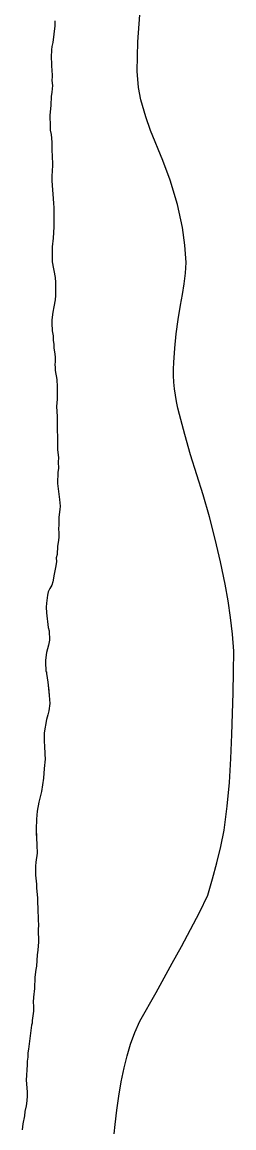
# Model space of a CAD drawing. Extents: x 3172231 to 3210228, y 940198 to 965780.
# Drawn here: x 3195555 to 3195750, y 956136 to 957148 of the extents above; entities that cross this region are included whole.
import ezdxf

# ---------------------------------------------------------------- set-up
doc = ezdxf.new("R2010")
doc.units = 0
for name, color, linetype in [('V-ROAD-CNTR', 7, 'Continuous'), ('V-SITE-VEGE', 7, 'Continuous'), ('V-TOPO-SHOR', 7, 'Continuous')]:
    doc.layers.add(name, color=color, linetype=linetype)

msp = doc.modelspace()

# ---------------------------------------------------------------- linework, layer by layer
at = {"layer": 'V-ROAD-CNTR'}
for points in [[(3195705.933, 956928.065), (3195704.663, 956944.15), (3195702.693, 956960.116), (3195697.984, 956981.372), (3195691.341, 957003.474), (3195684.668, 957021.693), (3195673.208, 957049.102), (3195668.854, 957061.617), (3195664.385, 957077.045), (3195662.38, 957088.294), (3195660.961, 957103.427), (3195661.698, 957130.055), (3195664.01, 957163.194)], [(3195749.551, 956553.449), (3195749.805, 956572.526), (3195748.509, 956587.882), (3195746.729, 956603.199), (3195744.468, 956618.452), (3195741.732, 956633.622), (3195737.447, 956654.294), (3195732.669, 956674.867), (3195727.4, 956695.318), (3195721.647, 956715.63), (3195715.657, 956733.851), (3195710.031, 956752.193), (3195704.776, 956770.643), (3195699.893, 956789.192), (3195698.392, 956794.969), (3195697.126, 956800.817), (3195696.102, 956806.723), (3195695.32, 956812.668), (3195694.783, 956818.642), (3195694.493, 956824.629), (3195694.45, 956830.613), (3195694.65, 956836.577), (3195695.562, 956849.799), (3195696.905, 956862.99), (3195698.675, 956876.132), (3195700.87, 956889.2), (3195702.721, 956898.828), (3195704.184, 956908.529), (3195705.255, 956918.284), (3195705.933, 956928.065)], [(3195640.069, 956130.699), (3195640.772, 956139.044), (3195642.314, 956152.117), (3195644.2, 956165.148), (3195646.426, 956178.124), (3195648.994, 956191.029), (3195651.732, 956201.94), (3195655.081, 956212.698), (3195659.025, 956223.254), (3195663.545, 956233.557), (3195678.518, 956259.999), (3195693.041, 956286.691), (3195701.759, 956302.022), (3195710.121, 956317.554), (3195718.116, 956333.277), (3195725.745, 956349.177), (3195730.138, 956363.865), (3195734.144, 956378.67), (3195737.757, 956393.576), (3195740.972, 956408.565), (3195743.606, 956430.399), (3195745.633, 956452.302), (3195747.055, 956474.257), (3195747.868, 956496.232), (3195748.582, 956515.299), (3195749.144, 956534.372), (3195749.551, 956553.449)]]:
    msp.add_lwpolyline(points, dxfattribs=at)
at = {"layer": 'V-SITE-VEGE'}
for p, q in [((3195585.476, 957149.476), (3195585.535, 957144.821)), ((3195585.535, 957144.821), (3195583.729, 957129.5)), ((3195583.729, 957129.5), (3195582.887, 957125.943)), ((3195582.481, 957122.834), (3195582.121, 957116.178)), ((3195582.887, 957125.943), (3195582.481, 957122.834)), ((3195582.121, 957116.178), (3195582.145, 957114.179)), ((3195582.145, 957114.179), (3195582.395, 957111.967)), ((3195582.395, 957111.967), (3195582.455, 957107.091)), ((3195582.455, 957107.091), (3195582.703, 957105.098)), ((3195582.703, 957105.098), (3195583.006, 957098.45)), ((3195583.006, 957098.45), (3195582.827, 957094.901)), ((3195583.329, 957090.25), (3195582.737, 957084.258)), ((3195582.827, 957094.901), (3195583.329, 957090.25)), ((3195582.123, 957080.26), (3195582, 957072.275)), ((3195582.737, 957084.258), (3195582.123, 957080.26)), ((3195582, 957072.275), (3195581.009, 957062.729)), ((3195581.009, 957062.729), (3195581.13, 957052.974)), ((3195581.13, 957052.974), (3195581.4, 957049.208)), ((3195581.4, 957049.208), (3195582.111, 957045.448)), ((3195582.111, 957045.448), (3195582.864, 957038.364)), ((3195582.864, 957038.364), (3195582.686, 957034.813)), ((3195582.686, 957034.813), (3195582.746, 957029.937)), ((3195582.746, 957029.937), (3195583.006, 957026.838)), ((3195583.006, 957026.838), (3195583.352, 957016.862)), ((3195583.352, 957016.862), (3195582.807, 957007.099)), ((3195582.807, 957007.099), (3195582.86, 957002.889)), ((3195582.86, 957002.889), (3195584.22, 956982.507)), ((3195584.22, 956982.507), (3195584.718, 956978.3)), ((3195584.718, 956978.3), (3195584.712, 956960.786)), ((3195584.712, 956960.786), (3195583.952, 956950.577)), ((3195583.952, 956950.577), (3195583.163, 956942.583)), ((3195583.163, 956942.583), (3195583, 956937.926)), ((3195583, 956937.926), (3195583.112, 956928.837)), ((3195583.112, 956928.837), (3195585.729, 956914.458)), ((3195585.729, 956914.458), (3195586.008, 956909.805)), ((3195586.008, 956909.805), (3195586.155, 956898.056)), ((3195586.155, 956898.056), (3195585.76, 956894.06)), ((3195584.73, 956887.617), (3195583.684, 956882.726)), ((3195585.76, 956894.06), (3195584.73, 956887.617)), ((3195582.885, 956875.843), (3195582.698, 956872.736)), ((3195583.684, 956882.726), (3195582.885, 956875.843)), ((3195582.698, 956872.736), (3195583.231, 956865.648)), ((3195583.231, 956865.648), (3195583.954, 956861.001)), ((3195583.954, 956861.001), (3195584.003, 956857.012)), ((3195584.003, 956857.012), (3195584.495, 956853.247)), ((3195584.495, 956853.247), (3195584.538, 956849.7)), ((3195584.538, 956849.7), (3195585.488, 956844.613)), ((3195585.488, 956844.613), (3195585.75, 956841.289)), ((3195585.795, 956837.523), (3195585.613, 956834.416)), ((3195585.613, 956834.416), (3195585.861, 956832.423)), ((3195585.75, 956841.289), (3195585.795, 956837.523)), ((3195585.861, 956832.423), (3195585.897, 956829.319)), ((3195585.897, 956829.319), (3195587.329, 956821.133)), ((3195587.329, 956821.133), (3195587.634, 956814.487)), ((3195587.634, 956814.487), (3195587.552, 956803.178)), ((3195587.552, 956803.178), (3195587.192, 956796.522)), ((3195587.192, 956796.522), (3195587.528, 956787.214)), ((3195587.528, 956787.214), (3195587.694, 956773.912)), ((3195587.694, 956773.912), (3195587.97, 956769.48)), ((3195587.97, 956769.48), (3195587.902, 956757.063)), ((3195587.902, 956757.063), (3195588.885, 956749.315)), ((3195588.885, 956749.315), (3195588.707, 956745.766)), ((3195588.707, 956745.766), (3195588.783, 956739.559)), ((3195588.382, 956736.229), (3195588.064, 956726.026)), ((3195588.783, 956739.559), (3195588.382, 956736.229)), ((3195588.064, 956726.026), (3195589.803, 956711.192)), ((3195590.135, 956702.105), (3195589.336, 956695)), ((3195589.803, 956711.192), (3195590.319, 956705.212)), ((3195590.319, 956705.212), (3195590.135, 956702.105)), ((3195589.336, 956695), (3195589.201, 956688.125)), ((3195589.201, 956688.125), (3195588.804, 956684.351)), ((3195588.804, 956684.351), (3195589.072, 956680.585)), ((3195588.736, 956671.934), (3195588.115, 956668.378)), ((3195589.121, 956676.595), (3195588.736, 956671.934)), ((3195589.072, 956680.585), (3195589.121, 956676.595)), ((3195588.115, 956668.378), (3195587.544, 956660.834)), ((3195587.179, 956654.399), (3195586.561, 956650.622)), ((3195587.544, 956660.834), (3195586.915, 956657.721)), ((3195586.915, 956657.721), (3195587.179, 956654.399)), ((3195584.884, 956642.842), (3195583.638, 956635.953)), ((3195586.561, 956650.622), (3195584.884, 956642.842)), ((3195582.791, 956632.837), (3195580.835, 956629.708)), ((3195583.638, 956635.953), (3195582.791, 956632.837)), ((3195578.691, 956623.695), (3195577.896, 956616.37)), ((3195579.545, 956626.589), (3195578.691, 956623.695)), ((3195580.835, 956629.708), (3195579.545, 956626.589)), ((3195577.896, 956616.37), (3195577.72, 956612.597)), ((3195577.72, 956612.597), (3195577.785, 956607.502)), ((3195577.785, 956607.502), (3195579.28, 956593.993)), ((3195579.28, 956593.993), (3195580.204, 956591.122)), ((3195580.204, 956591.122), (3195580.532, 956582.481)), ((3195580.532, 956582.481), (3195579.702, 956577.814)), ((3195577.789, 956571.137), (3195576.989, 956564.254)), ((3195579.702, 956577.814), (3195577.789, 956571.137)), ((3195576.989, 956564.254), (3195577.007, 956562.702)), ((3195577.007, 956562.702), (3195577.341, 956553.838)), ((3195577.341, 956553.838), (3195577.789, 956553.4)), ((3195577.789, 956553.4), (3195577.806, 956552.071)), ((3195577.806, 956552.071), (3195579.012, 956544.104)), ((3195579.012, 956544.104), (3195580.495, 956531.926)), ((3195580.495, 956531.926), (3195580.808, 956524.392)), ((3195580.808, 956524.392), (3195580.003, 956517.73)), ((3195577.884, 956509.943), (3195575.817, 956497.725)), ((3195579.162, 956514.172), (3195577.884, 956509.943)), ((3195580.003, 956517.73), (3195579.162, 956514.172)), ((3195575.817, 956497.725), (3195575.651, 956493.289)), ((3195575.651, 956493.289), (3195575.7, 956489.297)), ((3195575.7, 956489.297), (3195576.188, 956485.756)), ((3195576.188, 956485.756), (3195576.28, 956478.218)), ((3195576.563, 956473.567), (3195575.778, 956465.131)), ((3195576.28, 956478.218), (3195576.563, 956473.567)), ((3195575.778, 956465.131), (3195575.225, 956456.034)), ((3195575.225, 956456.034), (3195573.159, 956444.034)), ((3195573.159, 956444.034), (3195570.843, 956434.03)), ((3195570.843, 956434.03), (3195569.393, 956425.807)), ((3195569.393, 956425.807), (3195568.817, 956418.484)), ((3195568.817, 956418.484), (3195568.487, 956409.388)), ((3195568.487, 956409.388), (3195568.582, 956401.852)), ((3195568.582, 956401.852), (3195569.112, 956394.764)), ((3195569.112, 956394.764), (3195569.202, 956387.446)), ((3195567.971, 956379.228), (3195567.799, 956375.457)), ((3195569.202, 956387.446), (3195567.971, 956379.228)), ((3195567.799, 956375.457), (3195567.902, 956367.255)), ((3195567.902, 956367.255), (3195568.668, 956359.061)), ((3195568.668, 956359.061), (3195568.709, 956355.735)), ((3195568.709, 956355.735), (3195569.714, 956346.214)), ((3195569.714, 956346.214), (3195570.097, 956333.137)), ((3195570.097, 956333.137), (3195570.357, 956330.037)), ((3195570.357, 956330.037), (3195570.181, 956326.487)), ((3195570.181, 956326.487), (3195570.462, 956321.611)), ((3195570.462, 956321.611), (3195570.29, 956317.62)), ((3195570.29, 956317.62), (3195570.431, 956306.311)), ((3195570.081, 956298.77), (3195569.466, 956294.551)), ((3195570.431, 956306.311), (3195570.081, 956298.77)), ((3195569.466, 956294.551), (3195568.711, 956284.12)), ((3195568.084, 956281.007), (3195567.283, 956273.903)), ((3195568.711, 956284.12), (3195568.084, 956281.007)), ((3195567.283, 956273.903), (3195566.747, 956263.7)), ((3195566.747, 956263.7), (3195565.958, 956255.704)), ((3195565.958, 956255.704), (3195565.794, 956251.047)), ((3195565.794, 956251.047), (3195566.06, 956247.502)), ((3195566.06, 956247.502), (3195565.897, 956242.845)), ((3195565.897, 956242.845), (3195564.67, 956234.405)), ((3195564.279, 956230.186), (3195561.45, 956207.98)), ((3195564.703, 956231.745), (3195564.279, 956230.186)), ((3195564.67, 956234.405), (3195564.703, 956231.745)), ((3195561.45, 956207.98), (3195560.824, 956204.869)), ((3195560.652, 956200.875), (3195560.254, 956197.101)), ((3195560.254, 956197.101), (3195560.295, 956193.777)), ((3195560.824, 956204.869), (3195560.652, 956200.875)), ((3195560.295, 956193.777), (3195559.359, 956179.795)), ((3195559.359, 956179.795), (3195560.158, 956168.943)), ((3195560.158, 956168.943), (3195560.203, 956165.396)), ((3195559.208, 956156.292), (3195558.165, 956150.957)), ((3195559.818, 956160.735), (3195559.208, 956156.292)), ((3195560.203, 956165.396), (3195559.818, 956160.735)), ((3195557.768, 956147.183), (3195556.314, 956139.628)), ((3195558.165, 956150.957), (3195557.768, 956147.183)), ((3195556.314, 956139.628), (3195555.491, 956134.295))]:
    msp.add_line(p, q, dxfattribs=at)
at = {"layer": 'V-TOPO-SHOR'}
for points in [[(3195585.478, 957149.476), (3195585.535, 957144.821), (3195583.729, 957129.5), (3195582.887, 957125.943), (3195582.481, 957122.834), (3195582.121, 957116.178), (3195582.145, 957114.181), (3195582.395, 957111.967), (3195582.455, 957107.091), (3195582.703, 957105.098), (3195583.006, 957098.45), (3195582.827, 957094.901), (3195583.329, 957090.25), (3195582.737, 957084.258), (3195582.123, 957080.26), (3195582, 957072.275), (3195581.009, 957062.729), (3195581.13, 957052.974), (3195581.4, 957049.208), (3195582.111, 957045.448), (3195582.864, 957038.364), (3195582.686, 957034.813), (3195582.746, 957029.937), (3195583.006, 957026.836), (3195583.352, 957016.862), (3195582.807, 957007.099), (3195582.86, 957002.889), (3195584.22, 956982.507), (3195584.718, 956978.3), (3195584.712, 956960.784), (3195583.952, 956950.577), (3195583.163, 956942.583), (3195583, 956937.926), (3195583.112, 956928.837), (3195585.729, 956914.458), (3195586.008, 956909.805), (3195586.155, 956898.056), (3195585.76, 956894.06), (3195584.732, 956887.617), (3195583.684, 956882.726), (3195582.883, 956875.843), (3195582.698, 956872.736), (3195583.231, 956865.648), (3195583.954, 956861.001), (3195584.003, 956857.012), (3195584.492, 956853.247), (3195584.538, 956849.7), (3195585.488, 956844.613), (3195585.75, 956841.289), (3195585.795, 956837.523), (3195585.613, 956834.416), (3195585.861, 956832.423), (3195585.897, 956829.319), (3195587.329, 956821.133), (3195587.634, 956814.487), (3195587.552, 956803.178), (3195587.192, 956796.522), (3195587.528, 956787.214), (3195587.694, 956773.912), (3195587.97, 956769.48), (3195587.902, 956757.063), (3195588.885, 956749.315), (3195588.707, 956745.766), (3195588.783, 956739.559), (3195588.382, 956736.229), (3195588.064, 956726.026), (3195589.801, 956711.192), (3195590.319, 956705.212), (3195590.135, 956702.105), (3195589.336, 956695), (3195589.201, 956688.125), (3195588.804, 956684.351), (3195589.072, 956680.585), (3195589.121, 956676.595), (3195588.736, 956671.934), (3195588.115, 956668.378), (3195587.544, 956660.834), (3195586.915, 956657.721), (3195587.179, 956654.399), (3195586.561, 956650.622), (3195584.884, 956642.842), (3195583.638, 956635.953), (3195582.791, 956632.837), (3195580.835, 956629.708), (3195579.542, 956626.589), (3195578.691, 956623.695), (3195577.896, 956616.37), (3195577.72, 956612.597), (3195577.783, 956607.5)], [(3195577.783, 956607.5), (3195579.28, 956593.993), (3195580.204, 956591.122), (3195580.532, 956582.479), (3195579.702, 956577.814), (3195577.789, 956571.137), (3195576.989, 956564.254), (3195577.007, 956562.702), (3195577.341, 956553.838), (3195577.789, 956553.4), (3195577.806, 956552.071), (3195579.012, 956544.104), (3195579.997, 956536.133), (3195580.495, 956531.926), (3195580.808, 956524.392), (3195580.003, 956517.73), (3195579.162, 956514.172), (3195577.884, 956509.943), (3195575.817, 956497.725), (3195575.651, 956493.287), (3195575.7, 956489.297), (3195576.188, 956485.756), (3195576.28, 956478.218), (3195576.561, 956473.567), (3195575.778, 956465.131), (3195575.225, 956456.034), (3195573.159, 956444.034), (3195570.843, 956434.03), (3195569.393, 956425.807), (3195568.817, 956418.484), (3195568.487, 956409.388), (3195568.543, 956404.954), (3195568.582, 956401.852), (3195569.112, 956394.764), (3195569.202, 956387.446), (3195567.973, 956379.228), (3195567.799, 956375.457), (3195567.902, 956367.255), (3195568.668, 956359.061), (3195568.709, 956355.735), (3195569.714, 956346.214), (3195570.097, 956333.137), (3195570.357, 956330.037), (3195570.179, 956326.487), (3195570.462, 956321.611), (3195570.29, 956317.62), (3195570.431, 956306.313), (3195570.259, 956302.321), (3195570.081, 956298.77), (3195569.466, 956294.551), (3195568.711, 956284.12), (3195568.084, 956281.007), (3195567.283, 956273.903), (3195566.747, 956263.698), (3195565.958, 956255.706), (3195565.794, 956251.047), (3195566.06, 956247.502), (3195565.897, 956242.845), (3195564.67, 956234.405), (3195564.703, 956231.745), (3195564.279, 956230.186), (3195561.45, 956207.98), (3195560.824, 956204.869), (3195560.652, 956200.875), (3195560.254, 956197.101), (3195560.295, 956193.777), (3195559.359, 956179.795), (3195560.16, 956168.943), (3195560.203, 956165.396), (3195559.818, 956160.735), (3195559.208, 956156.292), (3195558.165, 956150.957), (3195557.768, 956147.183), (3195556.312, 956139.628), (3195555.491, 956134.295)]]:
    msp.add_lwpolyline(points, dxfattribs=at)

doc.saveas('drawing.dxf')
